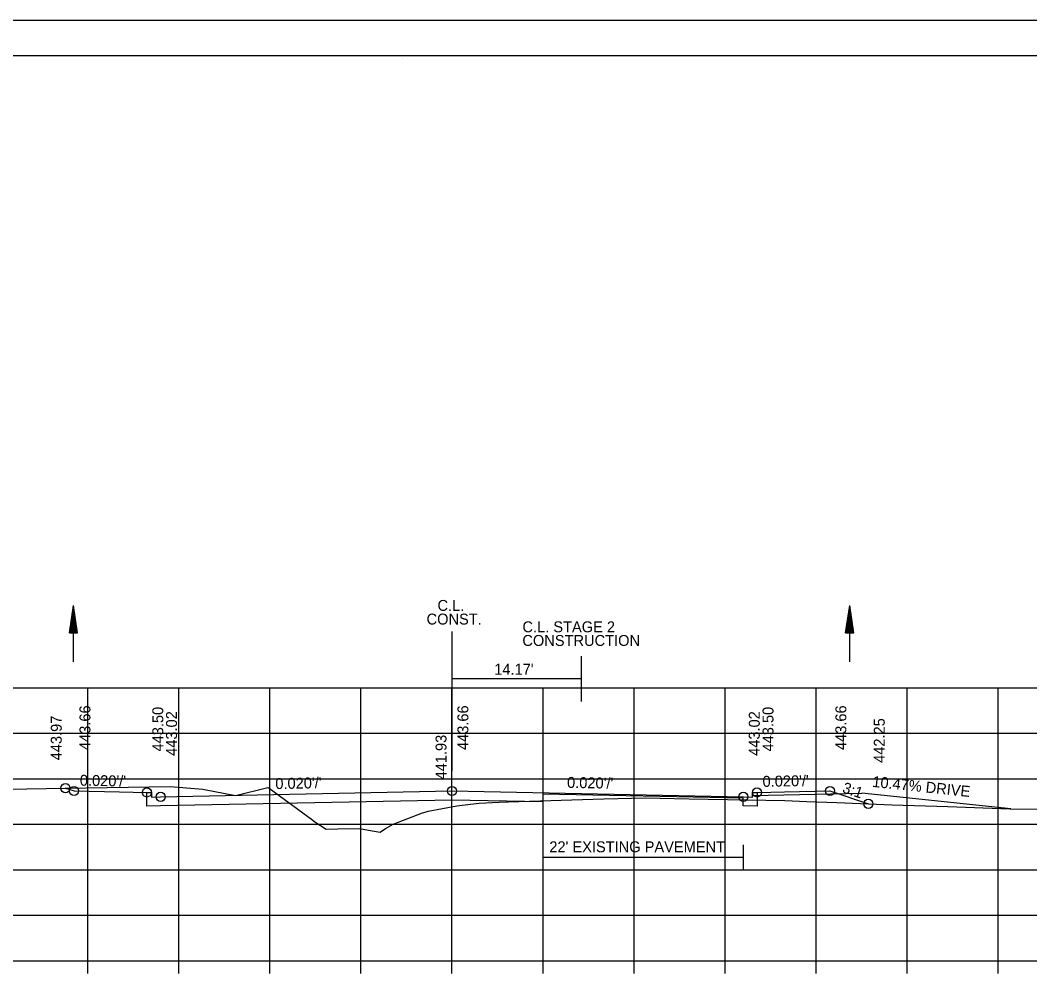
# Model space of a CAD drawing. Extents: x 1538688 to 1540766, y 656250 to 671912.
# Drawn here: x 1538810.8 to 1538921.6, y 657299.1 to 657404.6 of the extents above; entities that cross this region are included whole.
import ezdxf

# ---------------------------------------------------------------- set-up
doc = ezdxf.new("R2010")
doc.units = 0
for name, color, linetype in [('15', 7, 'Continuous'), ('16', 7, 'Continuous'), ('18', 7, 'Continuous'), ('20', 7, 'Continuous'), ('22', 7, 'Continuous'), ('26', 7, 'Continuous'), ('39', 7, 'Continuous'), ('41', 7, 'Continuous'), ('42', 7, 'Continuous'), ('7', 7, 'Continuous'), ('Borings', 7, 'Continuous'), ('Default', 7, 'Continuous'), ('RipRap', 7, 'Continuous'), ('Wall Heights', 7, 'Continuous')]:
    doc.layers.add(name, color=color, linetype=linetype)

msp = doc.modelspace()

# ---------------------------------------------------------------- linework, layer by layer
at = {"layer": '15'}
for p, q in [((1538816.16, 657337.27), (1538816.61, 657340.27)), ((1538817.06, 657337.27), (1538816.61, 657340.27)), ((1538901.41, 657337.27), (1538901.86, 657340.27)), ((1538902.31, 657337.27), (1538901.86, 657340.27)), ((1538816.23, 657337.27), (1538816.61, 657339.77)), ((1538816.31, 657337.27), (1538816.61, 657339.25)), ((1538816.98, 657337.27), (1538816.61, 657339.77)), ((1538816.91, 657337.27), (1538816.61, 657339.25)), ((1538901.49, 657337.27), (1538901.86, 657339.77)), ((1538901.56, 657337.27), (1538901.86, 657339.25)), ((1538902.24, 657337.27), (1538901.86, 657339.77)), ((1538902.16, 657337.27), (1538901.86, 657339.25)), ((1538816.39, 657337.27), (1538816.61, 657338.76)), ((1538816.46, 657337.27), (1538816.61, 657338.25)), ((1538816.83, 657337.27), (1538816.61, 657338.76)), ((1538816.76, 657337.27), (1538816.61, 657338.25)), ((1538901.64, 657337.27), (1538901.86, 657338.76)), ((1538901.72, 657337.27), (1538901.86, 657338.25)), ((1538902.09, 657337.27), (1538901.86, 657338.76)), ((1538902.01, 657337.27), (1538901.86, 657338.25)), ((1538816.16, 657337.27), (1538817.06, 657337.27)), ((1538816.54, 657337.27), (1538816.61, 657337.75)), ((1538816.68, 657337.27), (1538816.61, 657337.75)), ((1538901.41, 657337.27), (1538902.31, 657337.27)), ((1538901.79, 657337.27), (1538901.86, 657337.75)), ((1538901.93, 657337.27), (1538901.86, 657337.75))]:
    msp.add_line(p, q, dxfattribs=at)
at = {"layer": '16'}
for p in [(1538891.18, 657319.4), (1538919.54, 657317.93)]:
    msp.add_line(p, (1538903.18, 657319.64), dxfattribs=at)
at = {"layer": '18'}
msp.add_lwpolyline([(1538792.51, 657319.79), (1538815.69, 657320.2), (1538827.23, 657320.37), (1538830.81, 657320.1), (1538834.41, 657319.39), (1538837.94, 657320.26), (1538837.97, 657320.27), (1538838.09, 657320.2), (1538842.89, 657316.69), (1538843.1, 657316.51), (1538844.38, 657315.7), (1538845.63, 657315.75), (1538848.02, 657315.78), (1538849.4, 657315.53), (1538850.29, 657315.38), (1538850.89, 657315.76), (1538851.71, 657316.25), (1538854.95, 657317.49), (1538855.33, 657317.61), (1538855.58, 657317.66), (1538858.71, 657318.27), (1538860.23, 657318.44), (1538861.16, 657318.55), (1538863.36, 657318.66), (1538864.36, 657318.71), (1538874.84, 657319.03), (1538879.43, 657319.15), (1538884.22, 657319.03), (1538894.73, 657318.86), (1538897.14, 657318.72), (1538900.46, 657318.63), (1538906.51, 657318.37), (1538912.65, 657318.17), (1538919.43, 657317.93), (1538930.82, 657317.88)], dxfattribs=at)
at = {"layer": '20'}
msp.add_lwpolyline([(1538815.73, 657320.2), (1538816.67, 657319.89), (1538821.67, 657319.79), (1538824.67, 657319.73), (1538825.17, 657319.73), (1538825.18, 657319.23), (1538826.18, 657319.25), (1538858.18, 657319.89), (1538890.18, 657319.25), (1538891.18, 657319.23), (1538891.19, 657319.73), (1538891.69, 657319.73), (1538894.69, 657319.79), (1538899.69, 657319.89), (1538903.91, 657318.48)], dxfattribs=at)
at = {"layer": '22'}
for p, q in [((1538718.18, 657331.23), (1538998.18, 657331.23)), ((1538818.18, 657301.23), (1538818.18, 657331.23)), ((1538828.18, 657301.23), (1538828.18, 657331.23)), ((1538838.18, 657301.23), (1538838.18, 657331.23)), ((1538848.18, 657301.23), (1538848.18, 657331.23)), ((1538858.18, 657301.23), (1538858.18, 657331.23)), ((1538868.18, 657301.23), (1538868.18, 657331.23)), ((1538878.18, 657301.23), (1538878.18, 657331.23)), ((1538888.18, 657301.23), (1538888.18, 657331.23)), ((1538898.18, 657301.23), (1538898.18, 657331.23)), ((1538908.18, 657301.23), (1538908.18, 657331.23)), ((1538918.18, 657301.23), (1538918.18, 657331.23)), ((1538718.18, 657326.23), (1538998.18, 657326.23)), ((1538718.18, 657321.23), (1538998.18, 657321.23)), ((1538718.18, 657316.23), (1538998.18, 657316.23)), ((1538718.18, 657311.23), (1538998.18, 657311.23)), ((1538718.18, 657306.23), (1538998.18, 657306.23)), ((1538718.18, 657301.23), (1538998.18, 657301.23))]:
    msp.add_line(p, q, dxfattribs=at)
at = {"layer": '26'}
msp.add_line((1538687.78, 657404.59), (1539021.11, 657404.59), dxfattribs=at)
msp.add_lwpolyline([(1538687.77, 657404.59), (1539021.11, 657404.59), (1539021.11, 657191.25), (1538687.77, 657191.25)], close=True, dxfattribs=at)
for centre in [(1538815.73, 657320.2), (1538816.67, 657319.89), (1538824.67, 657319.73), (1538858.18, 657319.89), (1538891.69, 657319.73), (1538899.69, 657319.89), (1538826.18, 657319.25), (1538826.18, 657319.25), (1538890.18, 657319.25), (1538890.18, 657319.25), (1538903.91, 657318.48)]:
    msp.add_circle(centre, 0.5, dxfattribs=at)
at = {"layer": '39'}
for p, q in [((1538816.61, 657334.08), (1538816.61, 657340.27)), ((1538901.86, 657334.08), (1538901.86, 657340.27))]:
    msp.add_line(p, q, dxfattribs=at)
at = {"layer": '7'}
for p, q in [((1538868.17, 657313.97), (1538868.17, 657311.22)), ((1538890.17, 657313.97), (1538890.17, 657311.22)), ((1538890.17, 657312.6), (1538868.17, 657312.6))]:
    msp.add_line(p, q, dxfattribs=at)
at = {"layer": 'Borings'}
for p, q in [((1538718.18, 657301.23), (1538998.18, 657301.23)), ((1538818.18, 657299.83), (1538818.18, 657301.23)), ((1538828.18, 657299.83), (1538828.18, 657301.23)), ((1538838.18, 657299.83), (1538838.18, 657301.23)), ((1538848.18, 657299.83), (1538848.18, 657301.23)), ((1538858.18, 657299.83), (1538858.18, 657301.23)), ((1538868.18, 657299.83), (1538868.18, 657301.23)), ((1538878.18, 657299.83), (1538878.18, 657301.23)), ((1538888.18, 657299.83), (1538888.18, 657301.23)), ((1538898.18, 657299.83), (1538898.18, 657301.23)), ((1538908.18, 657299.83), (1538908.18, 657301.23)), ((1538918.18, 657299.83), (1538918.18, 657301.23))]:
    msp.add_line(p, q, dxfattribs=at)
at = {"layer": 'Default'}
for p, q in [((1538858.18, 657337.4), (1538858.18, 657322.11)), ((1538872.35, 657334.72), (1538872.35, 657329.72)), ((1538872.35, 657332.22), (1538858.18, 657332.22))]:
    msp.add_line(p, q, dxfattribs=at)
at = {"layer": 'RipRap'}
for p, q in [((1538700.18, 657400.69), (1539016.36, 657400.69)), ((1538852.7, 657400.43), (1538852.7, 657400.43)), ((1538852.7, 657400.43), (1538852.7, 657400.43))]:
    msp.add_line(p, q, dxfattribs=at)
at = {"layer": 'Wall Heights'}
msp.add_lwpolyline([(1538891.69, 657319.73), (1538891.69, 657318.23), (1538890.18, 657318.25), (1538890.17, 657318.25), (1538890.17, 657319.09), (1538868.17, 657319.53), (1538868.17, 657318.69), (1538858.18, 657318.89), (1538826.18, 657318.25), (1538824.67, 657318.23), (1538824.67, 657319.73)], dxfattribs=at)

# ---------------------------------------------------------------- texts
at = {"layer": '16'}
msp.add_text('10.47% DRIVE', height=1.2, rotation=354.0238, dxfattribs=at).set_placement((1538904.3, 657320.35))
at = {"layer": '41'}
for s, p in [('443.66', (1538818.47, 657324.39)), ('443.50', (1538826.47, 657324.23)), ('443.66', (1538859.98, 657324.39)), ('443.50', (1538893.49, 657324.23)), ('443.66', (1538901.49, 657324.39)), ('443.97', (1538815.32, 657323.26)), ('443.02', (1538827.98, 657323.75)), ('443.02', (1538891.98, 657323.75)), ('442.25', (1538905.71, 657322.98)), ('441.93', (1538857.58, 657321.16))]:
    msp.add_text(s, height=1.2, rotation=90, dxfattribs=at).set_placement(p)
at = {"layer": '42'}
for s, rotation, p in [("0.020'/'", 358.8542, (1538817.3, 657320.48)), ("0.020'/'", 1.1458, (1538838.79, 657320.1)), ("0.020'/'", 358.8542, (1538870.81, 657320.24)), ("0.020'/'", 1.1458, (1538892.3, 657320.34)), ('3:1', 341.5651, (1538900.96, 657319.76))]:
    msp.add_text(s, height=1.2, rotation=rotation, dxfattribs=at).set_placement(p)
at = {"layer": '7'}
msp.add_text("22' EXISTING PAVEMENT", height=1.2, dxfattribs=at).set_placement((1538868.87, 657313.16))
at = {"layer": 'Default'}
for s, p in [('C.L.', (1538856.59, 657339.68)), ('CONST.', (1538855.39, 657338.18)), ('C.L. STAGE 2', (1538865.92, 657337.33)), ('CONSTRUCTION', (1538865.91, 657335.83)), ("14.17'", (1538862.82, 657332.67))]:
    msp.add_text(s, height=1.2, dxfattribs=at).set_placement(p)

doc.saveas('drawing.dxf')
